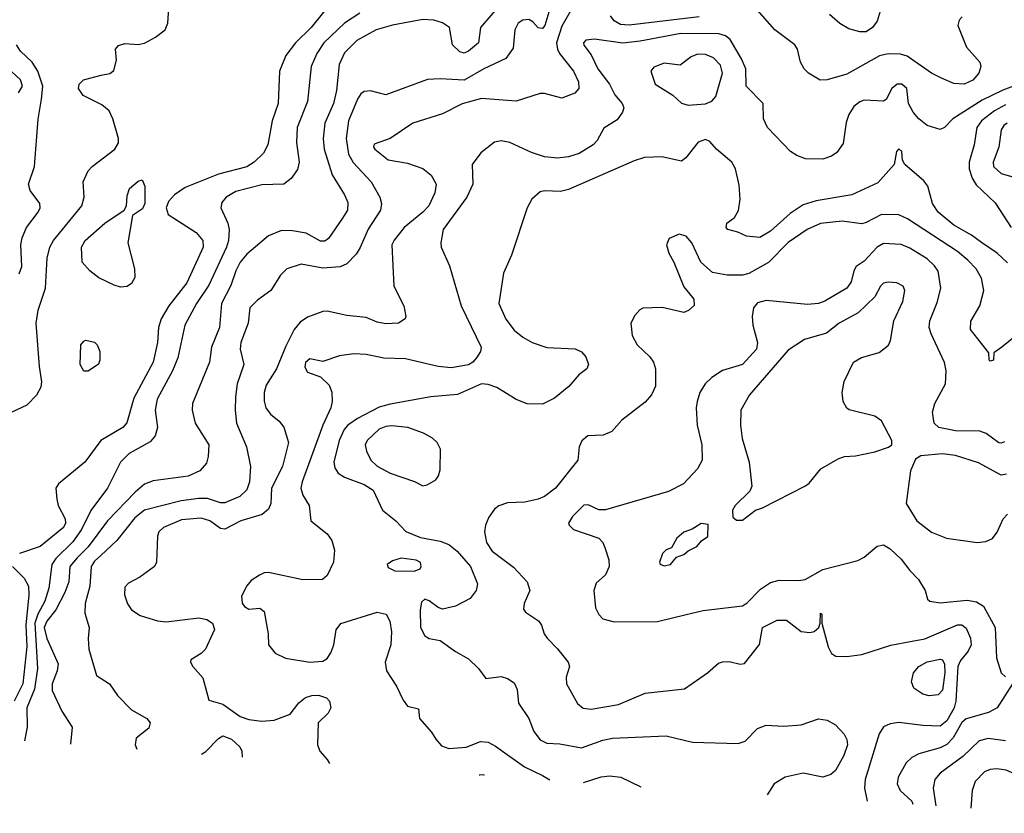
# Model space of a CAD drawing. Extents: x 1173029 to 1307123, y 522559 to 678521.
# Tile 329 of 623: x 1287271 to 1291800, y 523399 to 527051. Entities that reach past the tile are written whole.
import ezdxf

# ---------------------------------------------------------------- set-up
doc = ezdxf.new("R2010")
doc.units = 0

msp = doc.modelspace()

# ---------------------------------------------------------------- linework, layer by layer
at = {"layer": '0CON10XD'}
for points in [[(1288707, 527133), (1288612, 527015), (1288538.9, 526945), (1288494.3, 526885.7), (1288465.4, 526815), (1288460, 526665), (1288431.6, 526585), (1288411.5, 526475), (1288392.3, 526437.7), (1288349.4, 526395), (1288315.2, 526374.8), (1288185, 526339.6), (1288031.3, 526278.7), (1287982.9, 526245), (1287954.5, 526215), (1287944.5, 526185), (1287952.9, 526155), (1288082.4, 526072.4), (1288113.5, 526035), (1288114.6, 526005), (1288039, 525841), (1287956.6, 525735), (1287920.7, 525675), (1287909.1, 525635), (1287904, 525565), (1287884.1, 525475), (1287795, 525309.4), (1287763.6, 525196.4), (1287744.4, 525175), (1287644.6, 525115), (1287570.9, 525015), (1287449.4, 524915), (1287437.5, 524895), (1287440.9, 524845), (1287447.3, 524815), (1287480.3, 524755), (1287480.8, 524735), (1287472.7, 524715), (1287365, 524626.8), (1287269.4, 524595)], [(1287206.7, 525233.3), (1287305, 525278.2), (1287350, 525325), (1287368.8, 525361.2), (1287372.3, 525385), (1287361.6, 525455), (1287346.8, 525655), (1287355.5, 525715), (1287388.9, 525815), (1287396.6, 525953.4), (1287408.9, 526005), (1287425.4, 526035), (1287557.1, 526195), (1287567.3, 526235), (1287562.9, 526305), (1287586, 526355), (1287603.8, 526375), (1287707.8, 526455), (1287725.5, 526485), (1287725.5, 526505), (1287699.1, 526595), (1287681.7, 526631.7), (1287648.7, 526658.7), (1287562.9, 526702.9), (1287541.4, 526735), (1287544.4, 526755), (1287563.8, 526775), (1287645, 526796.4), (1287685, 526802.9), (1287703.3, 526816.7), (1287715.5, 526864.5), (1287710.8, 526915), (1287725, 526932.5), (1287755, 526940.9), (1287815, 526937.5), (1287845, 526942.7), (1287895, 526970), (1287940, 527005), (1287952.7, 527035), (1287957.7, 527125)], [(1289485.4, 527125), (1289390.6, 527015), (1289380.6, 526945), (1289335, 526906.5), (1289315, 526897.8), (1289295, 526903.1), (1289261.4, 526935), (1289247.1, 527015), (1289215, 527037.1), (1289175, 527048.5), (1289125, 527051.6), (1288986, 527026), (1288910.8, 527005), (1288820.9, 526955), (1288765, 526898.1), (1288740, 526845), (1288727.6, 526725), (1288714.1, 526665), (1288674.1, 526575), (1288666.6, 526505), (1288671.8, 526455), (1288707.8, 526337.8), (1288765.5, 526245), (1288780.6, 526210.6), (1288777.9, 526175), (1288755, 526137.1), (1288691.4, 526045), (1288675, 526031.9), (1288655, 526032.2), (1288589.2, 526069.2), (1288525, 526079.6), (1288475, 526080.4), (1288415, 526057.3), (1288315, 525972.9), (1288285.3, 525935), (1288265, 525895.6), (1288242.3, 525827.7), (1288199.2, 525745), (1288189.7, 525635), (1288153.6, 525545), (1288144.2, 525475), (1288065.7, 525285), (1288064.3, 525255), (1288078.5, 525195), (1288141.2, 525095), (1288138.1, 525041.9), (1288129.5, 525010.5), (1288098.6, 524975), (1288045, 524950.8), (1287885, 524929.5), (1287845, 524914.5), (1287802.3, 524877.7), (1287675.3, 524745), (1287585.7, 524625), (1287534.3, 524575), (1287501.1, 524535), (1287496.6, 524465), (1287478.3, 524415), (1287436.8, 524335), (1287395, 524284.1), (1287383, 524255), (1287395, 524203.3), (1287447.3, 524087.3), (1287442.7, 524055), (1287419.7, 523995), (1287419.6, 523965), (1287465, 523870), (1287512, 523795), (1287503.8, 523717)], [(1289713.8, 527116.2), (1289686.3, 527025), (1289675, 527010), (1289655, 527014.3), (1289631.5, 527041.5), (1289612.2, 527052.2), (1289585, 527049.6), (1289563.6, 527035), (1289548.5, 527005), (1289540.5, 526919.5), (1289506.9, 526873.1), (1289405, 526825.3), (1289315, 526772.9), (1289205, 526779.7), (1289146.2, 526776.2), (1288955, 526705.8), (1288885, 526723.1), (1288855, 526720), (1288840.6, 526709.4), (1288825.2, 526684.8), (1288783.8, 526585), (1288772.2, 526505), (1288782.9, 526432.9), (1288805, 526393.6), (1288887.1, 526305), (1288927.9, 526235), (1288935.5, 526205), (1288930, 526175), (1288872.9, 526087.1), (1288837.6, 526002.4), (1288818.4, 525971.6), (1288775, 525927.1), (1288745, 525914), (1288665, 525908.1), (1288565, 525926.4), (1288500, 525905), (1288470, 525875), (1288426, 525805), (1288365, 525760.8), (1288329.2, 525725), (1288321.4, 525655), (1288287.9, 525565), (1288285.4, 525535), (1288301.2, 525465), (1288270.5, 525375), (1288263.7, 525315), (1288261.3, 525255), (1288267.3, 525195), (1288314.4, 525085), (1288332.5, 524995), (1288327.8, 524925), (1288315, 524888.5), (1288283, 524857), (1288215, 524828.2), (1288195, 524828), (1288135, 524848.3), (1288095, 524848.4), (1288012.8, 524837.2), (1287845, 524793.8), (1287800.7, 524759.3), (1287716.8, 524655), (1287644.1, 524585), (1287615, 524559.2), (1287598.8, 524535), (1287593.2, 524445), (1287571.8, 524365), (1287570.2, 524320.2), (1287590, 524255), (1287585.5, 524204.5), (1287589.2, 524155), (1287624.2, 524034.2), (1287683.8, 523995), (1287720.7, 523940.7), (1287785.5, 523875.5), (1287855.4, 523835.4), (1287871.2, 523815), (1287865, 523791.2), (1287807.1, 523745), (1287801.1, 523715), (1287808.8, 523694.3)], [(1289824.1, 527125.9), (1289765, 527020.9), (1289740.2, 526945), (1289744.3, 526915), (1289754.2, 526895), (1289817.7, 526815), (1289841.8, 526765), (1289842.5, 526735), (1289825, 526713.5), (1289765, 526690.4), (1289685, 526712.1), (1289665, 526712.1), (1289555, 526675.6), (1289395, 526688.8), (1289306.2, 526663.8), (1289215, 526617.9), (1289078.8, 526575), (1288975.4, 526504.6), (1288901.9, 526478.1), (1288898, 526465), (1288904.2, 526455), (1288965, 526406), (1289055, 526391.4), (1289125, 526366.9), (1289163.3, 526335), (1289186.4, 526295), (1289180.4, 526255), (1289152.3, 526195), (1289125.4, 526165), (1289038.5, 526095), (1288992.9, 526037.1), (1288982.7, 526015), (1288992.2, 525825), (1289037.5, 525735), (1289046.7, 525685), (1289043.3, 525675), (1289012.5, 525655), (1288955, 525651.1), (1288915, 525658.9), (1288865, 525681.5), (1288775, 525690.7), (1288685, 525709.7), (1288665, 525708), (1288595, 525681.9), (1288561, 525659), (1288533.2, 525625), (1288495, 525548.9), (1288452.7, 525445), (1288405, 525369.2), (1288395.4, 525335), (1288395.4, 525295.4), (1288403.5, 525265), (1288425, 525235.7), (1288464, 525204), (1288486.3, 525176.3), (1288506.5, 525105), (1288479.2, 524995), (1288429.3, 524895), (1288425.3, 524825), (1288415, 524798.6), (1288385.3, 524774.7), (1288287.5, 524745), (1288215, 524707.1), (1288195, 524709.2), (1288145.5, 524745.5), (1288105, 524757.8), (1288015, 524749.5), (1287932.5, 524715), (1287911.4, 524695), (1287904.2, 524675), (1287900, 524555), (1287890, 524535), (1287823.4, 524486.6), (1287770.9, 524459.1), (1287755, 524440), (1287752.9, 524405), (1287766.4, 524363.6), (1287785.3, 524335.3), (1287825, 524309.6), (1287905, 524285.5), (1287945, 524280), (1288095, 524299.1), (1288131.9, 524291.9), (1288157.1, 524275), (1288166.7, 524245), (1288125.6, 524155), (1288105, 524134), (1288057.5, 524105), (1288056.7, 524095), (1288066.7, 524075), (1288112.4, 524022.4), (1288140, 523920), (1288205, 523902.3), (1288285, 523845.3), (1288325, 523831.2), (1288385, 523822.7), (1288441.8, 523828.2), (1288514.5, 523855.5), (1288555, 523908), (1288585, 523932), (1288615, 523942), (1288645, 523942.5), (1288681.3, 523931.3), (1288695.7, 523915), (1288701.4, 523885), (1288690.3, 523859.7), (1288644, 523815), (1288640, 523715), (1288651.2, 523685), (1288685, 523646.7), (1288696, 523628.4)], [(1291605.5, 527064.5), (1291591.7, 527048.3), (1291585.6, 527025), (1291625.4, 526925), (1291686.7, 526855), (1291691.9, 526835), (1291683.1, 526805), (1291655, 526772.5), (1291615, 526754.5), (1291568, 526758), (1291511.6, 526781.6), (1291464.8, 526804.8), (1291352.6, 526882.6), (1291322.2, 526892.2), (1291265.9, 526894.1), (1291225.7, 526884.3), (1291075, 526800), (1290985, 526774.4), (1290953.4, 526773.4), (1290898.8, 526805), (1290880, 526825), (1290862.5, 526855), (1290848.1, 526915), (1290837.1, 526935), (1290744, 527004), (1290665, 527094.4)], [(1291233.6, 527105), (1291214.6, 527045), (1291193.6, 527015), (1291165, 526996), (1291134.7, 526994.7), (1291085, 527009.6), (1291043.3, 527033.3), (1290995.4, 527075.4)], [(1288835, 527081.1), (1288765, 527035.9), (1288669.4, 526945), (1288637.2, 526895), (1288612, 526835), (1288595.3, 526675), (1288547.1, 526555), (1288544.1, 526485.9), (1288556.9, 526395), (1288548.8, 526361.2), (1288519.9, 526320.1), (1288485, 526294.5), (1288385, 526292), (1288265, 526260), (1288220.6, 526235), (1288200.5, 526209.5), (1288196.4, 526185), (1288227.5, 526115), (1288233.5, 526085), (1288231.2, 526035), (1288222.2, 526005), (1288140.1, 525829.9), (1288084.7, 525745), (1288030, 525645), (1287998.6, 525495), (1287974.2, 525435), (1287903.6, 525305), (1287893.6, 525255), (1287904.6, 525175), (1287893.8, 525136.2), (1287870.8, 525109.2), (1287774.3, 525055.7), (1287734.3, 525015.7), (1287674.7, 524895.3), (1287598, 524792), (1287554.4, 524705), (1287515, 524649.2), (1287437.6, 524572.4), (1287417.8, 524545), (1287404.4, 524435), (1287385.5, 524375), (1287354, 524316), (1287339.6, 524275), (1287352.6, 524065), (1287338.8, 523971.2), (1287302.8, 523885), (1287305.4, 523795), (1287292, 523732.8)], [(1290395.9, 527064.1), (1290075, 527025.6), (1290035, 527028.6), (1290005.5, 527045.5), (1289988.2, 527068.2)], [(1291875, 526757.7), (1291792.5, 526727.5), (1291698.6, 526681.4), (1291563.5, 526595), (1291525, 526554.4), (1291504.3, 526545.7), (1291445, 526563.8), (1291406.5, 526595), (1291381.2, 526625), (1291359.5, 526665), (1291352.2, 526735), (1291328.8, 526755), (1291306.7, 526755), (1291282.5, 526735), (1291255.8, 526684.2), (1291245, 526676.2), (1291155, 526680.4), (1291135, 526673.6), (1291107.6, 526652.4), (1291085.3, 526614.7), (1291072.3, 526577.7), (1291058.4, 526481.6), (1291029.4, 526440.6), (1291005, 526423.9), (1290965, 526409.3), (1290885, 526411.5), (1290846, 526426), (1290817.1, 526445), (1290710.6, 526555), (1290692.9, 526595), (1290690, 526665), (1290613.1, 526745), (1290610.5, 526825), (1290591.7, 526871.7), (1290539.6, 526959.6), (1290517.5, 526977.5), (1290486.5, 526986.5), (1290312.7, 526987.3), (1290125, 526952.6), (1290045, 526943.8), (1289915, 526962), (1289875, 526956.5), (1289864.5, 526945), (1289865, 526934), (1289900, 526890), (1289930.8, 526825), (1289983.3, 526755), (1290008.2, 526705), (1290041.9, 526665), (1290049.2, 526645), (1290044.3, 526625.7), (1290019.1, 526590.9), (1289957.9, 526552.1), (1289926.9, 526495), (1289908.1, 526475), (1289845, 526436.1), (1289795, 526420), (1289745, 526413.4), (1289685, 526419.4), (1289625, 526439.6), (1289525, 526486.5), (1289485, 526494.4), (1289455, 526487.5), (1289391.4, 526438.6), (1289351.9, 526385), (1289354.5, 526295), (1289328.2, 526235), (1289218.9, 526085), (1289207.5, 526025), (1289209.2, 526005), (1289248.3, 525918.3), (1289301.2, 525735), (1289393.5, 525545), (1289391.1, 525525), (1289371.9, 525495), (1289355.6, 525475), (1289335, 525462.3), (1289255, 525448.8), (1289195.4, 525454.6), (1289045, 525490.9), (1288945, 525493.8), (1288865, 525511.1), (1288807, 525513), (1288742.5, 525505), (1288665, 525478.8), (1288605, 525490), (1288585, 525473.3), (1288582.4, 525452.4), (1288595, 525430), (1288655, 525407.5), (1288695, 525370), (1288706.9, 525336.9), (1288708.5, 525295), (1288702.3, 525265), (1288664.8, 525185.2), (1288569.6, 524925), (1288564.6, 524895), (1288573.3, 524863.3), (1288602, 524815), (1288610, 524745), (1288684.7, 524684.7), (1288706.2, 524655), (1288719.1, 524610.9), (1288714.6, 524555.4), (1288685, 524494), (1288664.3, 524475.7), (1288573, 524473), (1288415, 524506.9), (1288395, 524505.7), (1288374.5, 524495.5)], [(1287268.2, 525881.8), (1287279.7, 525915), (1287275.3, 526015), (1287281.9, 526048.1), (1287302.2, 526095), (1287355.6, 526165), (1287364.4, 526185), (1287363.1, 526205), (1287319.4, 526265), (1287310.6, 526295), (1287338.2, 526375), (1287356.1, 526593.9), (1287371.3, 526685), (1287376.8, 526745), (1287353.8, 526815), (1287328.6, 526855), (1287275, 526906), (1287255.3, 526935)], [(1290345, 526657.5), (1290425, 526663.8), (1290455, 526676.7), (1290472.7, 526697.3), (1290504.4, 526804.4), (1290495, 526842.5), (1290462.5, 526875), (1290425, 526890.9), (1290387.9, 526892.1), (1290360, 526880), (1290308.8, 526841.2), (1290235, 526851.4), (1290187.7, 526832.3), (1290173.3, 526815), (1290194, 526755), (1290275, 526703.1), (1290315, 526667.5), (1290345, 526657.5)], [(1287265.5, 526715), (1287283.3, 526745), (1287273.6, 526775), (1287191, 526851)], [(1291805, 526659), (1291755, 526632), (1291694.6, 526585.4), (1291674.1, 526555), (1291662, 526475), (1291637.9, 526395), (1291638.1, 526365), (1291652.4, 526322.4), (1291671.2, 526291.2), (1291757.8, 526207.8), (1291831.4, 526095)], [(1291812.9, 526575), (1291797.5, 526565), (1291785, 526543.8), (1291774.1, 526465), (1291748.9, 526395), (1291750.4, 526375), (1291785, 526343.5), (1291865, 526320.8)], [(1291815, 525931.9), (1291766.8, 525976.8), (1291695, 526026.2), (1291649.5, 526059.5), (1291568.5, 526105), (1291495.2, 526165.2), (1291470.4, 526205), (1291448.9, 526285), (1291429.1, 526309.1), (1291342, 526385), (1291331.2, 526405), (1291328.8, 526445), (1291315, 526456.7), (1291303.8, 526445), (1291294, 526385), (1291218.8, 526301.2), (1291098, 526245), (1290935, 526218), (1290875, 526199.4), (1290815, 526159.3), (1290725, 526077.5), (1290675, 526049.3), (1290614.4, 526054.4), (1290574.1, 526074.1), (1290527.5, 526085), (1290520, 526095), (1290523.8, 526115), (1290559.5, 526140.5), (1290577, 526173), (1290585.5, 526225), (1290580.6, 526289.4), (1290563.5, 526365), (1290546.4, 526395), (1290475.7, 526455), (1290445, 526490), (1290425, 526499.2), (1290392.2, 526487.8), (1290335, 526415.7), (1290315, 526400), (1290225, 526419.5), (1290145, 526416.5), (1290098, 526402), (1289795, 526270), (1289759.1, 526260.9), (1289685, 526264.4), (1289665, 526259.2), (1289626, 526225), (1289604.5, 526185.5), (1289532.7, 525967.3), (1289496.5, 525885), (1289475.5, 525745), (1289506.4, 525673.6), (1289545, 525623.1), (1289585, 525590), (1289628.8, 525565), (1289695, 525542.9), (1289826.1, 525536.1), (1289855, 525523.3), (1289875, 525500), (1289887.5, 525465), (1289878.8, 525445), (1289843, 525417), (1289797.4, 525362.6), (1289730.1, 525309.9), (1289675, 525281.8), (1289605, 525283.9), (1289555, 525304), (1289465, 525359.3), (1289425, 525372.9), (1289395, 525375.3), (1289285, 525327.1), (1289162.5, 525315), (1288975, 525282.7), (1288925, 525268.2), (1288825, 525216.4), (1288780, 525185), (1288763.3, 525165), (1288739.7, 525115), (1288715.3, 525015), (1288719.6, 524989.6), (1288735.5, 524965), (1288765, 524946), (1288855, 524912.7), (1288896.6, 524886.6), (1288940.3, 524795), (1289000.4, 524745), (1289046.6, 524696.6), (1289115, 524668.2), (1289205, 524650.9), (1289245, 524636.1), (1289283.6, 524605), (1289343.8, 524535), (1289376.4, 524455), (1289370.5, 524425), (1289342.7, 524387.3), (1289275, 524351.9), (1289215, 524339.2), (1289195, 524346), (1289155, 524377.5), (1289135, 524384), (1289119.3, 524370.7), (1289113.3, 524335), (1289114.7, 524255), (1289135, 524216), (1289155, 524204), (1289205, 524194), (1289275, 524143.8), (1289335, 524109.6), (1289381.4, 524065), (1289415, 524020), (1289485, 524028.6), (1289515, 524019.4), (1289545, 523999.2), (1289558.7, 523968.7), (1289565.6, 523905.6), (1289612.2, 523835), (1289635, 523776), (1289665, 523736.9), (1289695, 523721.5), (1289755, 523719.5), (1289855, 523700.6), (1289953.5, 523736.5), (1289997.5, 523745), (1290245, 523755.4), (1290365, 523727.5), (1290575, 523720.5), (1290608.5, 523731.5), (1290665, 523790), (1290705, 523804.4), (1290785, 523800.5), (1290865, 523807.1), (1290945.5, 523834.5), (1290985, 523827.3), (1291023.3, 523806.7), (1291062.9, 523762.9), (1291075, 523738.8), (1291078.2, 523715), (1291062.5, 523665), (1291024, 523596), (1291001.4, 523578.6), (1290965, 523566.2), (1290875, 523584.6), (1290791.2, 523565), (1290740.8, 523535), (1290709.2, 523485.1)], [(1287735, 525820), (1287705, 525829.2), (1287635, 525862.7), (1287593.1, 525895), (1287558.5, 525935), (1287554.6, 526005), (1287571.8, 526035), (1287661.9, 526115), (1287751.2, 526175), (1287762, 526195), (1287765, 526240), (1287775.9, 526274.1), (1287815, 526308.8), (1287833.6, 526313.6), (1287846.5, 526285), (1287846.4, 526205), (1287835, 526181.4), (1287790.3, 526149.7), (1287767.7, 526025), (1287798.1, 525905), (1287800, 525865), (1287785, 525836.7), (1287765, 525824), (1287735, 525820)], [(1291885, 525621.8), (1291788.8, 525545), (1291751.7, 525518.3), (1291750, 525485), (1291735, 525480), (1291730, 525485), (1291728.3, 525518.3), (1291644.3, 525625), (1291645.5, 525664.5), (1291686.7, 525735), (1291705.5, 525805), (1291695, 525861.2), (1291670.9, 525905), (1291632.9, 525945), (1291584, 525984), (1291354.4, 526135), (1291315, 526153.8), (1291235, 526155.3), (1291165, 526117.3), (1291145, 526112.3), (1291054.7, 526124.7), (1290955, 526113.9), (1290892.9, 526085), (1290805, 526025.3), (1290715, 525934.5), (1290625, 525883.9), (1290595, 525875.3), (1290525.4, 525875.4), (1290457.4, 525887.4), (1290404, 525935), (1290363.3, 526025), (1290335.8, 526055), (1290305, 526064.4), (1290258.8, 526045), (1290246, 526015), (1290256.8, 525976.8), (1290280, 525935), (1290325, 525822.5), (1290371.2, 525765), (1290373.8, 525736.2), (1290347, 525713), (1290325, 525703.8), (1290226.8, 525726.8), (1290137, 525723), (1290123.5, 525716.5), (1290100.2, 525689.8), (1290081.9, 525655), (1290087.6, 525597.6), (1290110.6, 525555), (1290169.7, 525499.7), (1290186.9, 525475), (1290194.7, 525445), (1290195.9, 525365), (1290176.7, 525325), (1290148.3, 525291.7), (1290041.2, 525208.8), (1289995, 525156), (1289955, 525140), (1289883.9, 525136.1), (1289856.1, 525113.9), (1289843.8, 525085), (1289838, 525025), (1289735.6, 524895), (1289685, 524857.7), (1289655, 524844.5), (1289595, 524830.9), (1289515, 524828.5), (1289475.3, 524814.7), (1289455, 524798.1), (1289428.1, 524761.9), (1289412.9, 524725), (1289408.8, 524695), (1289418.2, 524645), (1289444.6, 524605), (1289541.5, 524531.5), (1289605.7, 524465), (1289617.5, 524425), (1289591.2, 524365), (1289588.3, 524338.3), (1289596.7, 524325), (1289656.7, 524285), (1289671.2, 524265), (1289683.8, 524225), (1289696.7, 524205), (1289745, 524156.7), (1289793.3, 524095), (1289800, 524075), (1289784.1, 524025.9), (1289785.7, 523995), (1289836.2, 523905), (1289863.3, 523883.3), (1289898.9, 523878.9), (1290025, 523899.4), (1290148.3, 523951.7), (1290328.1, 523971.9), (1290435, 524045.4), (1290485, 524090), (1290503, 524097), (1290535, 524097.5), (1290585, 524085.6), (1290605, 524089.4), (1290673.6, 524176.4), (1290687.5, 524255), (1290755, 524288.5), (1290797.6, 524287.6), (1290865, 524235.5), (1290905, 524231.1), (1290925, 524235.8), (1290946.7, 524255), (1290953.3, 524275), (1290955, 524320), (1290960, 524315), (1290960, 524275), (1290990, 524165), (1291004.3, 524134.3), (1291025, 524122.9), (1291075, 524120.5), (1291145, 524129.6), (1291277.4, 524172.6), (1291342.5, 524185), (1291435, 524201.9), (1291585, 524266.5), (1291605, 524267.1), (1291625, 524250.9), (1291644.8, 524204.8), (1291647.7, 524175), (1291634.3, 524145.7), (1291598.1, 524101.9), (1291586.8, 524075), (1291576.8, 523915), (1291568.8, 523885), (1291535, 523824.7), (1291505, 523801.1), (1291425, 523803.5), (1291315, 523817.5), (1291275, 523810.6), (1291245, 523797.5), (1291224.5, 523765), (1291159.7, 523555), (1291157.3, 523515), (1291169.7, 523455)], [(1291800.6, 525109.4), (1291785, 525101.8), (1291775, 525104.5), (1291716.9, 525146.9), (1291687.1, 525157.1), (1291575, 525158.9), (1291499.2, 525175), (1291476.7, 525195), (1291469.5, 525245), (1291480.9, 525285), (1291529.2, 525375), (1291532, 525435), (1291524.2, 525474.2), (1291463.1, 525605), (1291454.6, 525635.4), (1291456.8, 525665), (1291490.7, 525749.3), (1291508.5, 525815), (1291495, 525893.8), (1291479.2, 525919.2), (1291445, 525950.4), (1291365, 526000), (1291325, 526016), (1291245, 526021.2), (1291215.6, 526005), (1291155, 525940), (1291118, 525915), (1291107.1, 525895), (1291095.5, 525845), (1291075.5, 525815), (1290974.8, 525755.2), (1290945, 525744.7), (1290895, 525740.7), (1290705, 525759.6), (1290665, 525747.9), (1290646.7, 525725), (1290640, 525685), (1290642.9, 525645), (1290665.3, 525565.3), (1290659.3, 525535), (1290595, 525463.8), (1290503.5, 525436.5), (1290455.3, 525404.7), (1290424.4, 525375), (1290399.4, 525335), (1290387.1, 525295), (1290382.5, 525265), (1290386.9, 525185), (1290408.9, 525095), (1290410.6, 525025), (1290388.1, 524985), (1290324.4, 524915), (1290255, 524879.7), (1289965, 524795.7), (1289935, 524795.8), (1289885, 524819.4), (1289865, 524816.7), (1289814.3, 524765), (1289795.8, 524735), (1289798, 524725), (1289818.8, 524705), (1289934, 524665), (1289953.1, 524645), (1289962.9, 524622.9), (1289981.4, 524565), (1289982.8, 524535), (1289965, 524496.5), (1289922, 524458), (1289912.2, 524425), (1289919.6, 524345), (1289934.1, 524314.1), (1289953.9, 524293.9), (1290005, 524280.5), (1290205, 524281.5), (1290336.2, 524313.8), (1290415, 524332.1), (1290595, 524353.8), (1290615, 524366.7), (1290679.1, 524430.9), (1290725, 524461.4), (1290765, 524472.9), (1290855, 524470.5), (1290884.6, 524475.4), (1290965, 524520.5), (1291126.8, 524563.2), (1291155, 524578), (1291215, 524628), (1291245, 524634), (1291275, 524616), (1291325, 524569.2), (1291365, 524516), (1291406, 524475), (1291436.7, 524425), (1291446.7, 524385), (1291457.5, 524375), (1291505, 524368), (1291629.6, 524379.6), (1291671.7, 524371.7), (1291705, 524352.9), (1291757.5, 524255), (1291763.8, 524115), (1291786.1, 524046.1), (1291805, 524026.7)], [(1290595, 524747.5), (1290655, 524793.8), (1290687.5, 524805), (1290885, 524905.7), (1290901.8, 524918.2), (1290955.4, 524984.6), (1291035, 525030.8), (1291065, 525041.2), (1291115.3, 525044.7), (1291205, 525062.7), (1291266.6, 525083.4), (1291283.3, 525095), (1291282, 525115), (1291235.4, 525205.4), (1291205, 525226.7), (1291086.6, 525256.6), (1291075, 525264.3), (1291058.1, 525295), (1291054.5, 525335), (1291063.1, 525386.9), (1291105.8, 525475), (1291143.3, 525496.7), (1291225, 525519.4), (1291266.6, 525553.4), (1291277.1, 525575), (1291291.1, 525665), (1291333.1, 525755), (1291341.9, 525805), (1291334.2, 525825), (1291305, 525840.5), (1291265, 525843.8), (1291245, 525839.1), (1291230, 525825), (1291204.2, 525775.8), (1291127.4, 525702.6), (1291040, 525655), (1290981.4, 525608.6), (1290880.6, 525579.4), (1290805, 525530.5), (1290628.5, 525325), (1290588.1, 525255), (1290586.9, 525185), (1290594.5, 525124.5), (1290626.9, 525015), (1290638, 524905), (1290628.8, 524881.2), (1290562.5, 524815), (1290550, 524795), (1290551.7, 524761.7), (1290568.3, 524748.3), (1290595, 524747.5)], [(1287565, 525433.3), (1287549.2, 525465), (1287552, 525555), (1287565, 525572.5), (1287575, 525576.2), (1287615, 525566.7), (1287627.5, 525555), (1287640, 525525), (1287640, 525485), (1287633.6, 525466.4), (1287585, 525433.8), (1287565, 525433.3)], [(1289125, 524906.2), (1289145, 524911.2), (1289185, 524933.3), (1289197.6, 524952.4), (1289205, 524980), (1289206.5, 525075), (1289191.5, 525105), (1289169.4, 525125), (1289128.5, 525148.5), (1289056, 525175), (1288983, 525183), (1288955, 525179.7), (1288925, 525167.2), (1288868.9, 525115), (1288859.3, 525095), (1288865.3, 525065), (1288886, 525025), (1288915, 524996.6), (1288974.4, 524965), (1289086.9, 524926.9), (1289125, 524906.2)], [(1291810.8, 524959.2), (1291785, 524955.3), (1291681.3, 525011.3), (1291575, 525045.3), (1291515, 525053.4), (1291415.5, 525044.5), (1291391.8, 525028.2), (1291368.9, 524975), (1291348.5, 524825), (1291397.3, 524745), (1291465, 524692.7), (1291534.4, 524665.6), (1291675, 524645.5), (1291715, 524649.5), (1291745.4, 524664.6), (1291766.9, 524693.1), (1291795, 524754.3), (1291815, 524775.7)], [(1290235, 524538), (1290265, 524543.8), (1290291.7, 524578.3), (1290325, 524590), (1290345, 524607.5), (1290385, 524627.5), (1290407, 524653), (1290436.4, 524673.6), (1290438.3, 524728.3), (1290405, 524732.5), (1290363.6, 524706.4), (1290325, 524693.3), (1290293.3, 524665), (1290268.3, 524621.7), (1290245, 524612.5), (1290227.5, 524595), (1290213.3, 524555), (1290216.4, 524546.4), (1290235, 524538)], [(1289085, 524514.3), (1289113.3, 524525), (1289117.5, 524535), (1289114.1, 524554.1), (1289095, 524564.2), (1289025, 524573.1), (1288985, 524560.8), (1288961.2, 524545), (1288965, 524531.2), (1288995.7, 524515.7), (1289085, 524514.3)], [(1287237.5, 524535), (1287291.9, 524481.9), (1287311.1, 524445), (1287313, 524405), (1287299.3, 524265), (1287303.2, 524166.8), (1287285.8, 523995), (1287244.7, 523915.3)], [(1288374.5, 524495.5), (1288335, 524470), (1288315, 524446.7), (1288291.7, 524398.3), (1288294.1, 524365.9), (1288305, 524350.8), (1288325, 524339.2), (1288375, 524343.3), (1288395, 524327.5), (1288412.9, 524225), (1288415.6, 524175), (1288446.5, 524136.5), (1288493.4, 524113.4), (1288605.4, 524094.6), (1288665, 524099.5), (1288685, 524111.9), (1288702.3, 524137.7), (1288716.2, 524175), (1288726.4, 524243.6), (1288747.8, 524272.2), (1288915, 524324.3), (1288956.4, 524316.4), (1288973.6, 524283.6), (1288980.5, 524235), (1288977.5, 524175), (1288951.8, 524095), (1288958.5, 524055), (1289004.5, 523985), (1289035, 523920), (1289055, 523892.5), (1289105, 523880), (1289110, 523835), (1289165, 523772.9), (1289185, 523740.8), (1289210.4, 523710.4), (1289245, 523698.2), (1289325, 523704), (1289390.1, 523729.9), (1289426.1, 523726.1), (1289459, 523709), (1289592.6, 523612.6), (1289675, 523573.1), (1289708.9, 523553.1)], [(1291455, 523940.5), (1291425, 523947.5), (1291384.4, 523975), (1291373.1, 524005), (1291381.9, 524045), (1291407.1, 524075), (1291445, 524096.1), (1291505, 524109.1), (1291515.2, 524105.2), (1291524.7, 524085), (1291526.9, 524045), (1291515, 523965.8), (1291495, 523944.4), (1291455, 523940.5)], [(1291837.5, 523995), (1291767.1, 523885), (1291727.1, 523862.9), (1291625, 523833.5), (1291605, 523817.3), (1291564, 523746), (1291535, 523716.2), (1291505, 523700.8), (1291406.5, 523673.5), (1291374.1, 523655.9), (1291348.8, 523631.2), (1291312.5, 523565), (1291306.5, 523535), (1291320.6, 523505), (1291374.6, 523454.6), (1291379.4, 523441.4)], [(1288106.8, 523672.2), (1288126.7, 523683.3), (1288185, 523743.8), (1288205, 523756.2), (1288245, 523740.8), (1288283.3, 523705), (1288293.1, 523685), (1288293.8, 523658.3)], [(1291805, 523732.4), (1291725, 523743.5), (1291685, 523732.8), (1291609.4, 523660.6), (1291505, 523584.7), (1291480.3, 523555), (1291472, 523515), (1291484.6, 523434.5)], [(1291960, 523399.4), (1291933.4, 523435), (1291920.9, 523520.9), (1291909.2, 523545), (1291884.8, 523564.8), (1291808.5, 523598.5), (1291765, 523603.8), (1291735, 523600.9), (1291709.5, 523590.5), (1291666.5, 523545), (1291651.5, 523505), (1291645.8, 523422.7)], [(1289385, 523577.1), (1289386.7, 523577), (1289405, 523578.6), (1289407.4, 523575.5)], [(1289863.6, 523541.6), (1289945, 523566.9), (1289985, 523571.8), (1290036.4, 523566.4), (1290127.8, 523521.9)]]:
    msp.add_lwpolyline(points, dxfattribs=at)

doc.saveas('drawing.dxf')
